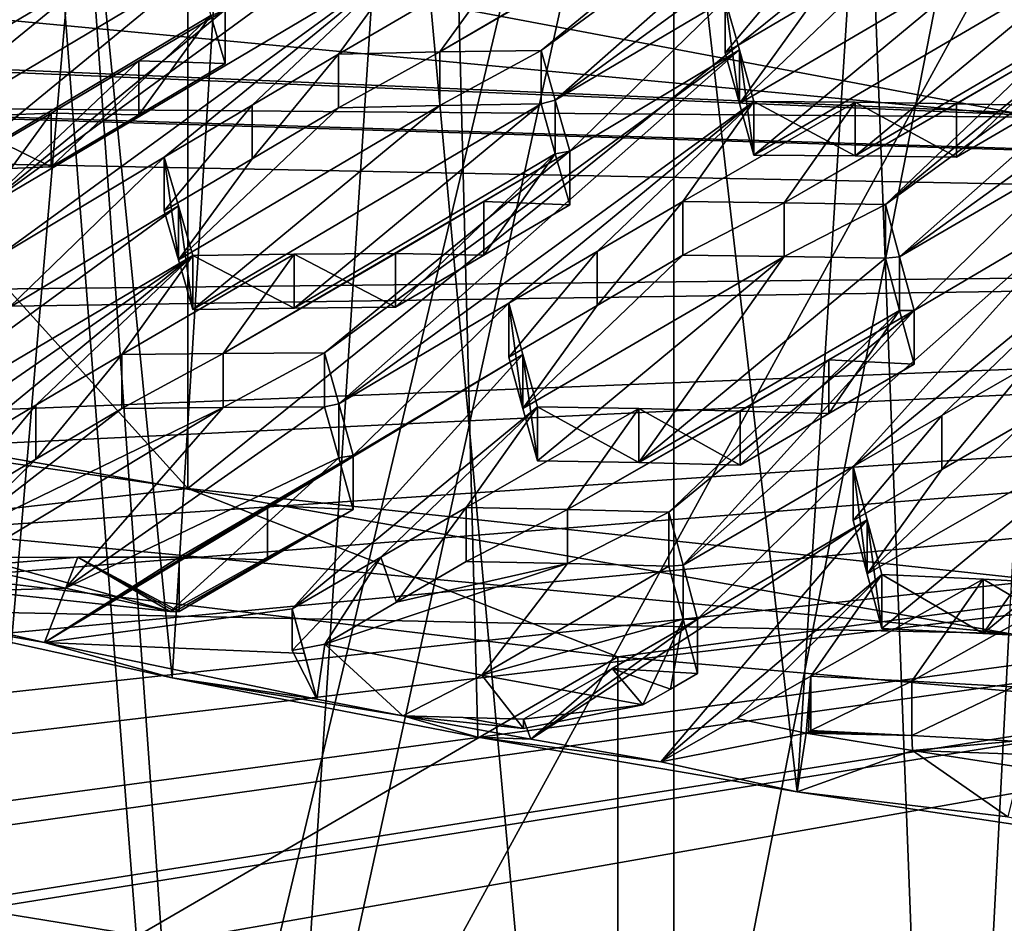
# Model space of a CAD drawing. Header units: metres. Extents: x -24 to 24, y -69 to 184.
# Tile 407 of 656: x -4.86 to -3.7, y 126.07 to 127.14. Entities that reach past the tile are written whole.
import ezdxf

# ---------------------------------------------------------------- set-up
doc = ezdxf.new("R2010")
doc.units = ezdxf.units.M
for name, color, linetype in [('1052', 7, 'CONTINUOUS'), ('1075', 7, 'CONTINUOUS'), ('1111', 7, 'CONTINUOUS'), ('1115', 7, 'CONTINUOUS'), ('1183', 7, 'CONTINUOUS'), ('1376', 7, 'CONTINUOUS'), ('1380', 7, 'CONTINUOUS'), ('1495', 7, 'CONTINUOUS'), ('1537', 7, 'CONTINUOUS'), ('1571', 7, 'CONTINUOUS'), ('1573', 7, 'CONTINUOUS'), ('1622', 7, 'CONTINUOUS'), ('1631', 7, 'CONTINUOUS'), ('1781', 7, 'CONTINUOUS'), ('1901', 7, 'CONTINUOUS'), ('2004', 7, 'CONTINUOUS'), ('2097', 7, 'CONTINUOUS'), ('2319', 7, 'CONTINUOUS'), ('2360', 7, 'CONTINUOUS'), ('2385', 7, 'CONTINUOUS'), ('2409', 7, 'CONTINUOUS'), ('2485', 7, 'CONTINUOUS'), ('2609', 7, 'CONTINUOUS'), ('2760', 7, 'CONTINUOUS'), ('2867', 7, 'CONTINUOUS'), ('2926', 7, 'CONTINUOUS'), ('2962', 7, 'CONTINUOUS'), ('3002', 7, 'CONTINUOUS'), ('3026', 7, 'CONTINUOUS'), ('3055', 7, 'CONTINUOUS'), ('3153', 7, 'CONTINUOUS'), ('3159', 7, 'CONTINUOUS'), ('3167', 7, 'CONTINUOUS'), ('3229', 7, 'CONTINUOUS'), ('3231', 7, 'CONTINUOUS'), ('3296', 7, 'CONTINUOUS'), ('3430', 7, 'CONTINUOUS'), ('3462', 7, 'CONTINUOUS'), ('3485', 7, 'CONTINUOUS'), ('3591', 7, 'CONTINUOUS'), ('3623', 7, 'CONTINUOUS'), ('367', 7, 'CONTINUOUS'), ('3675', 7, 'CONTINUOUS'), ('369', 7, 'CONTINUOUS'), ('373', 7, 'CONTINUOUS'), ('3797', 7, 'CONTINUOUS'), ('383', 7, 'CONTINUOUS'), ('3856', 7, 'CONTINUOUS'), ('3864', 7, 'CONTINUOUS'), ('3866', 7, 'CONTINUOUS'), ('3901', 7, 'CONTINUOUS'), ('3964', 2, 'CONTINUOUS'), ('417', 2, 'CONTINUOUS'), ('424', 3, 'CONTINUOUS'), ('434', 7, 'CONTINUOUS'), ('472', 7, 'CONTINUOUS'), ('475', 7, 'CONTINUOUS'), ('554', 2, 'CONTINUOUS'), ('563', 2, 'CONTINUOUS'), ('874', 7, 'CONTINUOUS'), ('979', 7, 'CONTINUOUS'), ('987', 7, 'CONTINUOUS')]:
    doc.layers.add(name, color=color, linetype=linetype)

msp = doc.modelspace()

# ---------------------------------------------------------------- linework, layer by layer
at = {"layer": '1052'}
for points in [[(-5.257817, 126.516728, 211.915774), (-4.154873, 126.384659, 211.422886), (-5.25783, 125.743989, 212.122836)], [(-5.25783, 125.743989, 212.122836), (-4.154873, 126.384659, 211.422886), (-4.154883, 125.611919, 211.629944)], [(-4.154873, 126.384659, 211.422886), (-3.003076, 126.284213, 211.048014), (-4.154883, 125.611919, 211.629944)], [(-4.154883, 125.611919, 211.629944), (-3.003076, 126.284213, 211.048014), (-3.00307, 125.511472, 211.255068)]]:
    msp.add_3dface(points, dxfattribs=at)
at = {"layer": '1075'}
for points in [[(-4.664205, 126.583963, 212.166698), (-5.257817, 126.516728, 211.915774), (-5.71624, 126.734849, 212.729813)], [(-4.154873, 126.384659, 211.422886), (-5.257817, 126.516728, 211.915774), (-4.664205, 126.583963, 212.166698)], [(-3.553437, 126.464507, 211.720882), (-4.154873, 126.384659, 211.422886), (-4.664205, 126.583963, 212.166698)], [(-3.003076, 126.284213, 211.048014), (-4.154873, 126.384659, 211.422886), (-3.553437, 126.464507, 211.720882)]]:
    msp.add_3dface(points, dxfattribs=at)
at = {"layer": '1111'}
for points in [[(-4.79435, 126.50286, 216.482756), (-4.914375, 126.502447, 216.534337), (-4.684882, 126.438402, 216.453085)], [(-4.679612, 126.43838, 216.450831), (-4.79435, 126.50286, 216.482756), (-4.684882, 126.438402, 216.453085)], [(-4.674344, 126.438357, 216.448578), (-4.79435, 126.50286, 216.482756), (-4.679612, 126.43838, 216.450831)], [(-4.674344, 126.502622, 216.431358), (-4.79435, 126.50286, 216.482756), (-4.674344, 126.438357, 216.448578)], [(-4.684882, 126.438402, 216.453085), (-4.914375, 126.502447, 216.534337), (-4.914375, 126.463005, 216.544905)]]:
    msp.add_3dface(points, dxfattribs=at)
at = {"layer": '1115'}
for points in [[(-4.468224, 126.623112, 216.562813), (-4.569709, 126.563806, 216.498086), (-4.468224, 126.559038, 216.579982)], [(-4.569709, 126.563806, 216.498086), (-4.674344, 126.502622, 216.431358), (-4.569697, 126.499645, 216.515287)], [(-4.468224, 126.559038, 216.579982), (-4.569709, 126.563806, 216.498086), (-4.569697, 126.499645, 216.515287)], [(-4.674344, 126.502622, 216.431358), (-4.674344, 126.438357, 216.448578), (-4.569697, 126.499645, 216.515287)]]:
    msp.add_3dface(points, dxfattribs=at)
at = {"layer": '1183'}
for points in [[(-3.926427, 126.361678, 215.901872), (-3.806456, 126.355705, 215.852026), (-3.926427, 126.297415, 215.919091)], [(-3.926427, 126.297415, 215.919091), (-3.806456, 126.355705, 215.852026), (-3.806456, 126.291459, 215.86924)], [(-3.806456, 126.355705, 215.852026), (-3.686396, 126.349015, 215.802334), (-3.806456, 126.291459, 215.86924)], [(-3.806456, 126.291459, 215.86924), (-3.686396, 126.349015, 215.802334), (-3.686396, 126.284784, 215.819544)]]:
    msp.add_3dface(points, dxfattribs=at)
at = {"layer": '1376'}
for points in [[(-3.926427, 126.361678, 215.901872), (-3.931667, 126.294418, 215.915731), (-4.013897, 126.311712, 215.845774)], [(-3.931667, 126.294418, 215.915731), (-3.926427, 126.361678, 215.901872), (-3.929046, 126.295917, 215.917412)], [(-3.926427, 126.361678, 215.901872), (-3.926427, 126.297415, 215.919091), (-3.929046, 126.295917, 215.917412)], [(-4.013897, 126.311712, 215.845774), (-3.931667, 126.294418, 215.915731), (-4.103969, 126.260199, 215.788024)]]:
    msp.add_3dface(points, dxfattribs=at)
at = {"layer": '1380'}
for points in [[(-5.716141, 127.749056, 212.457993), (-4.664205, 126.583963, 212.166698), (-5.71624, 126.734849, 212.729813)], [(-5.716141, 127.749056, 212.457993), (-4.664138, 127.598177, 211.894908), (-4.664205, 126.583963, 212.166698)], [(-4.664138, 127.598177, 211.894908), (-3.553501, 127.478735, 211.449145), (-4.664205, 126.583963, 212.166698)], [(-3.553501, 127.478735, 211.449145), (-3.553437, 126.464507, 211.720882), (-4.664205, 126.583963, 212.166698)]]:
    msp.add_3dface(points, dxfattribs=at)
at = {"layer": '1495'}
for points in [[(-4.843956, 126.682712, 216.835586), (-4.742167, 126.742678, 216.900379), (-4.843967, 126.618601, 216.852755)], [(-4.843967, 126.618601, 216.852755), (-4.742167, 126.742678, 216.900379), (-4.742167, 126.678669, 216.91753)], [(-4.948286, 126.557027, 216.786384), (-4.843956, 126.682712, 216.835586), (-4.843967, 126.618601, 216.852755)], [(-4.948286, 126.621229, 216.769181), (-4.843956, 126.682712, 216.835586), (-4.948286, 126.557027, 216.786384)]]:
    msp.add_3dface(points, dxfattribs=at)
at = {"layer": '1537'}
for points in [[(-4.313364, 126.923755, 217.04243), (-4.211827, 126.919754, 217.124164), (-4.211827, 126.983348, 217.107124)], [(-4.417946, 126.862346, 216.975806), (-4.313351, 126.860075, 217.059504), (-4.313364, 126.923755, 217.04243)], [(-4.313351, 126.860075, 217.059504), (-4.211827, 126.919754, 217.124164), (-4.313364, 126.923755, 217.04243)], [(-4.417946, 126.79856, 216.992897), (-4.313351, 126.860075, 217.059504), (-4.417946, 126.862346, 216.975806)]]:
    msp.add_3dface(points, dxfattribs=at)
at = {"layer": '1571'}
for points in [[(-4.02762, 127.099682, 217.372352), (-3.922914, 127.22451, 217.422084), (-3.92293, 127.161257, 217.439019)], [(-4.02762, 127.163022, 217.35538), (-3.922914, 127.22451, 217.422084), (-4.02762, 127.099682, 217.372352)]]:
    msp.add_3dface(points, dxfattribs=at)
at = {"layer": '1573'}
for points in [[(-4.657977, 126.859718, 217.079441), (-4.537921, 126.797562, 217.044613), (-4.537921, 126.861381, 217.027513)], [(-4.657977, 126.795864, 217.096551), (-4.537921, 126.797562, 217.044613), (-4.657977, 126.859718, 217.079441)], [(-4.417946, 126.79856, 216.992897), (-4.417946, 126.862346, 216.975806), (-4.537921, 126.861381, 217.027513)], [(-4.537921, 126.797562, 217.044613), (-4.417946, 126.79856, 216.992897), (-4.537921, 126.861381, 217.027513)]]:
    msp.add_3dface(points, dxfattribs=at)
at = {"layer": '1622'}
for points in [[(-4.334297, 126.561501, 216.398627), (-4.416946, 126.449248, 216.363049), (-4.435635, 126.502565, 216.333916)], [(-4.334297, 126.497388, 216.415806), (-4.416946, 126.449248, 216.363049), (-4.334297, 126.561501, 216.398627)], [(-4.540416, 126.392099, 216.280278), (-4.540416, 126.441581, 216.26702), (-4.435635, 126.502565, 216.333916)], [(-4.501869, 126.399754, 216.308849), (-4.540416, 126.392099, 216.280278), (-4.435635, 126.502565, 216.333916)], [(-4.416946, 126.449248, 216.363049), (-4.501869, 126.399754, 216.308849), (-4.435635, 126.502565, 216.333916)]]:
    msp.add_3dface(points, dxfattribs=at)
at = {"layer": '1631'}
msp.add_3dface([(-4.636724, 127.143949, 217.748287), (-4.619697, 127.150677, 217.612586), (-4.619697, 127.087154, 217.629607)], dxfattribs=at)
at = {"layer": '1781'}
for points in [[(-3.722268, 126.412354, 216.047271), (-3.842236, 126.482197, 216.080003), (-3.842236, 126.418097, 216.097178)], [(-3.722268, 126.476437, 216.0301), (-3.842236, 126.482197, 216.080003), (-3.722268, 126.412354, 216.047271)], [(-3.602206, 126.405871, 215.997523), (-3.602206, 126.469938, 215.980356), (-3.722268, 126.476437, 216.0301)], [(-3.602206, 126.405871, 215.997523), (-3.722268, 126.476437, 216.0301), (-3.722268, 126.412354, 216.047271)]]:
    msp.add_3dface(points, dxfattribs=at)
at = {"layer": '1901'}
for points in [[(-4.619697, 127.087154, 217.629607), (-4.619697, 127.150677, 217.612586), (-4.721878, 127.090119, 217.54764)], [(-4.721878, 127.090119, 217.54764), (-4.825816, 127.028513, 217.481579), (-4.721869, 127.026505, 217.564692)], [(-4.619697, 127.087154, 217.629607), (-4.721878, 127.090119, 217.54764), (-4.721869, 127.026505, 217.564692)], [(-4.721869, 127.026505, 217.564692), (-4.825816, 127.028513, 217.481579), (-4.825816, 126.964796, 217.498652)]]:
    msp.add_3dface(points, dxfattribs=at)
at = {"layer": '2004'}
for points in [[(-3.873712, 127.041286, 217.06987), (-3.993709, 127.042259, 217.121067), (-3.873712, 126.977845, 217.086869)], [(-3.873712, 126.977845, 217.086869), (-3.993709, 127.042259, 217.121067), (-3.993709, 126.978789, 217.138074)], [(-3.753678, 126.976109, 217.035861), (-3.873712, 127.041286, 217.06987), (-3.873712, 126.977845, 217.086869)], [(-3.753678, 127.039524, 217.018869), (-3.873712, 127.041286, 217.06987), (-3.753678, 126.976109, 217.035861)]]:
    msp.add_3dface(points, dxfattribs=at)
at = {"layer": '2097'}
for points in [[(-4.077899, 126.923708, 216.94241), (-3.957905, 126.922344, 216.891318), (-4.077899, 126.860079, 216.959459)], [(-4.077899, 126.860079, 216.959459), (-3.957905, 126.922344, 216.891318), (-3.957904, 126.858743, 216.90836)], [(-3.957905, 126.922344, 216.891318), (-3.837868, 126.920211, 216.840415), (-3.957904, 126.858743, 216.90836)], [(-3.957904, 126.858743, 216.90836), (-3.837868, 126.920211, 216.840415), (-3.837868, 126.856636, 216.85745)]]:
    msp.add_3dface(points, dxfattribs=at)
at = {"layer": '2319'}
for points in [[(-3.821501, 127.220883, 217.503617), (-3.701484, 127.220827, 217.452165), (-4.010793, 127.039937, 217.256037)], [(-3.821501, 127.220883, 217.503617), (-4.010793, 127.039937, 217.256037), (-3.92293, 127.161257, 217.439019)], [(-3.701484, 127.220827, 217.452165), (-3.993709, 126.978789, 217.138074), (-4.010793, 127.039937, 217.256037)], [(-3.701484, 127.220827, 217.452165), (-3.58147, 127.219931, 217.400941), (-3.993709, 126.978789, 217.138074)], [(-3.58147, 127.219931, 217.400941), (-3.873712, 126.977845, 217.086869), (-3.993709, 126.978789, 217.138074)], [(-3.873712, 126.977845, 217.086869), (-3.58147, 127.219931, 217.400941), (-3.564673, 127.158756, 217.285242)], [(-4.02762, 127.099682, 217.372352), (-3.92293, 127.161257, 217.439019), (-4.010793, 127.039937, 217.256037)], [(-3.753678, 126.976109, 217.035861), (-3.873712, 126.977845, 217.086869), (-3.564673, 127.158756, 217.285242)], [(-3.648585, 127.037246, 217.102965), (-3.753678, 126.976109, 217.035861), (-3.564673, 127.158756, 217.285242)]]:
    msp.add_3dface(points, dxfattribs=at)
at = {"layer": '2360'}
for points in [[(-3.803956, 126.794782, 216.607352), (-3.905029, 126.73642, 216.542698), (-3.803956, 126.731066, 216.624425)], [(-3.905029, 126.73642, 216.542698), (-4.010076, 126.675697, 216.475521), (-3.905017, 126.672619, 216.559803)], [(-3.803956, 126.731066, 216.624425), (-3.905029, 126.73642, 216.542698), (-3.905017, 126.672619, 216.559803)], [(-3.905017, 126.672619, 216.559803), (-4.010076, 126.675697, 216.475521), (-4.010076, 126.611794, 216.492644)]]:
    msp.add_3dface(points, dxfattribs=at)
at = {"layer": '2385'}
for points in [[(-4.825816, 126.964796, 217.498652), (-4.825816, 127.028513, 217.481579), (-4.945651, 127.023773, 217.534238)], [(-4.825816, 126.964796, 217.498652), (-4.945651, 127.023773, 217.534238), (-4.945651, 126.960013, 217.551322)]]:
    msp.add_3dface(points, dxfattribs=at)
at = {"layer": '2409'}
for points in [[(-4.228895, 127.043657, 217.225189), (-4.245738, 127.039213, 217.358826), (-4.245738, 127.10268, 217.34182)], [(-4.228896, 126.980128, 217.242212), (-4.245738, 127.039213, 217.358826), (-4.228895, 127.043657, 217.225189)], [(-4.211827, 126.983348, 217.107124), (-4.228896, 126.980128, 217.242212), (-4.228895, 127.043657, 217.225189)], [(-4.211827, 126.919754, 217.124164), (-4.228896, 126.980128, 217.242212), (-4.211827, 126.983348, 217.107124)]]:
    msp.add_3dface(points, dxfattribs=at)
at = {"layer": '2485'}
for points in [[(-4.077899, 126.923708, 216.94241), (-4.077899, 126.860079, 216.959459), (-4.179267, 126.800769, 216.894824)], [(-4.179252, 126.8645, 216.87776), (-4.077899, 126.923708, 216.94241), (-4.179267, 126.800769, 216.894824)], [(-4.284018, 126.73944, 216.828044), (-4.179252, 126.8645, 216.87776), (-4.179267, 126.800769, 216.894824)], [(-4.284018, 126.803259, 216.810943), (-4.179252, 126.8645, 216.87776), (-4.284018, 126.73944, 216.828044)]]:
    msp.add_3dface(points, dxfattribs=at)
at = {"layer": '2609'}
for points in [[(-5.027848, 126.435785, 216.443318), (-5.141359, 126.473004, 216.582221), (-4.833668, 126.401559, 216.315586)], [(-4.682702, 126.35985, 216.159925), (-5.027848, 126.435785, 216.443318), (-4.833668, 126.401559, 216.315586)], [(-4.511183, 126.334628, 216.065795), (-4.682702, 126.35985, 216.159925), (-4.833668, 126.401559, 216.315586)], [(-4.511183, 126.334628, 216.065795), (-4.540416, 126.392099, 216.280278), (-4.501869, 126.399754, 216.308849)], [(-4.409349, 126.315015, 215.992598), (-4.511183, 126.334628, 216.065795), (-4.501869, 126.399754, 216.308849)], [(-4.409349, 126.315015, 215.992598), (-4.501869, 126.399754, 216.308849), (-4.31573, 126.362978, 216.171597)], [(-4.266474, 126.299698, 215.935434), (-4.409349, 126.315015, 215.992598), (-4.31573, 126.362978, 216.171597)], [(-4.12511, 126.327772, 216.04021), (-4.266474, 126.299698, 215.935434), (-4.31573, 126.362978, 216.171597)], [(-4.409349, 126.315015, 215.992598), (-4.682702, 126.35985, 216.159925), (-4.511183, 126.334628, 216.065795)], [(-4.320467, 126.289447, 215.897177), (-4.682702, 126.35985, 216.159925), (-4.409349, 126.315015, 215.992598)], [(-4.320467, 126.289447, 215.897177), (-4.409349, 126.315015, 215.992598), (-4.257976, 126.287116, 215.888477)], [(-3.931667, 126.294418, 215.915731), (-3.942315, 126.224806, 215.655935), (-4.103969, 126.260199, 215.788024)], [(-3.942315, 126.224806, 215.655935), (-3.931667, 126.294418, 215.915731), (-3.80586, 126.273938, 215.839298)], [(-4.103969, 126.260199, 215.788024), (-4.320467, 126.289447, 215.897177), (-4.257976, 126.287116, 215.888477)], [(-3.942315, 126.224806, 215.655935), (-4.320467, 126.289447, 215.897177), (-4.103969, 126.260199, 215.788024)], [(-3.692759, 126.19506, 215.54492), (-3.942315, 126.224806, 215.655935), (-3.80586, 126.273938, 215.839298)], [(-3.678462, 126.254128, 215.765366), (-3.692759, 126.19506, 215.54492), (-3.80586, 126.273938, 215.839298)], [(-3.550036, 126.166232, 215.437335), (-3.942315, 126.224806, 215.655935), (-3.692759, 126.19506, 215.54492)]]:
    msp.add_3dface(points, dxfattribs=at)
at = {"layer": '2760'}
for points in [[(-5.065847, 126.954566, 217.604325), (-5.082859, 127.009987, 217.723251), (-4.773361, 127.193752, 217.919068)], [(-5.082859, 127.009987, 217.723251), (-4.893639, 127.187124, 217.972423), (-4.773361, 127.193752, 217.919068)], [(-4.653608, 127.199682, 217.866126), (-5.065847, 126.954566, 217.604325), (-4.773361, 127.193752, 217.919068)], [(-4.653608, 127.199682, 217.866126), (-4.945651, 126.960013, 217.551322), (-5.065847, 126.954566, 217.604325)], [(-4.653608, 127.199682, 217.866126), (-4.636724, 127.143949, 217.748287), (-4.945651, 126.960013, 217.551322)], [(-4.636724, 127.143949, 217.748287), (-4.825816, 126.964796, 217.498652), (-4.945651, 126.960013, 217.551322)], [(-4.636724, 127.143949, 217.748287), (-4.721869, 127.026505, 217.564692), (-4.825816, 126.964796, 217.498652)], [(-4.636724, 127.143949, 217.748287), (-4.619697, 127.087154, 217.629607), (-4.721869, 127.026505, 217.564692)]]:
    msp.add_3dface(points, dxfattribs=at)
at = {"layer": '2867'}
for points in [[(-3.837868, 126.856636, 216.85745), (-3.837868, 126.920211, 216.840415), (-3.821067, 126.858267, 216.724895)], [(-3.837868, 126.856636, 216.85745), (-3.821067, 126.858267, 216.724895), (-3.821067, 126.794623, 216.741949)], [(-3.821067, 126.858267, 216.724895), (-3.803956, 126.794782, 216.607352), (-3.821067, 126.794623, 216.741949)], [(-3.803956, 126.794782, 216.607352), (-3.803956, 126.731066, 216.624425), (-3.821067, 126.794623, 216.741949)]]:
    msp.add_3dface(points, dxfattribs=at)
at = {"layer": '2926'}
for points in [[(-4.02762, 127.163022, 217.35538), (-4.02762, 127.099682, 217.372352), (-4.010793, 127.039937, 217.256037)], [(-4.02762, 127.163022, 217.35538), (-4.010793, 127.039937, 217.256037), (-4.010793, 127.103341, 217.239048)], [(-4.010793, 127.039937, 217.256037), (-3.993709, 126.978789, 217.138074), (-4.010793, 127.103341, 217.239048)], [(-3.993709, 126.978789, 217.138074), (-3.993709, 127.042259, 217.121067), (-4.010793, 127.103341, 217.239048)]]:
    msp.add_3dface(points, dxfattribs=at)
at = {"layer": '2962'}
for points in [[(-3.806456, 126.291459, 215.86924), (-3.931667, 126.294418, 215.915731), (-3.929046, 126.295917, 215.917412)], [(-3.931667, 126.294418, 215.915731), (-3.806456, 126.291459, 215.86924), (-3.80586, 126.273938, 215.839298)], [(-3.926427, 126.297415, 215.919091), (-3.806456, 126.291459, 215.86924), (-3.929046, 126.295917, 215.917412)], [(-3.806456, 126.291459, 215.86924), (-3.686396, 126.284784, 215.819544), (-3.80586, 126.273938, 215.839298)], [(-3.80586, 126.273938, 215.839298), (-3.686396, 126.284784, 215.819544), (-3.682439, 126.269502, 215.79252)], [(-3.678462, 126.254128, 215.765366), (-3.80586, 126.273938, 215.839298), (-3.682439, 126.269502, 215.79252)]]:
    msp.add_3dface(points, dxfattribs=at)
at = {"layer": '3002'}
for points in [[(-4.060354, 126.429262, 216.064458), (-4.161598, 126.371054, 215.999627), (-4.060354, 126.365053, 216.081662)], [(-4.266474, 126.31069, 215.932489), (-4.12511, 126.327772, 216.04021), (-4.161598, 126.371054, 215.999627)], [(-4.060354, 126.365053, 216.081662), (-4.161598, 126.371054, 215.999627), (-4.092552, 126.34652, 216.061051)], [(-4.161598, 126.371054, 215.999627), (-4.12511, 126.327772, 216.04021), (-4.092552, 126.34652, 216.061051)], [(-4.266474, 126.31069, 215.932489), (-4.266474, 126.299698, 215.935434), (-4.12511, 126.327772, 216.04021)]]:
    msp.add_3dface(points, dxfattribs=at)
at = {"layer": '3026'}
for points in [[(-4.930389, 126.494489, 216.662404), (-4.939364, 126.525911, 216.724559), (-4.622119, 126.679933, 216.865712)], [(-4.939364, 126.525911, 216.724559), (-4.742167, 126.678669, 216.91753), (-4.622119, 126.679933, 216.865712)], [(-4.742167, 126.678669, 216.91753), (-4.939364, 126.525911, 216.724559), (-4.843967, 126.618601, 216.852755)], [(-4.808856, 126.466087, 216.556409), (-4.930389, 126.494489, 216.662404), (-4.622119, 126.679933, 216.865712)], [(-4.485296, 126.620401, 216.697786), (-4.808856, 126.466087, 216.556409), (-4.502136, 126.680512, 216.814105)], [(-4.502136, 126.680512, 216.814105), (-4.808856, 126.466087, 216.556409), (-4.622119, 126.679933, 216.865712)], [(-4.684882, 126.438402, 216.453085), (-4.808856, 126.466087, 216.556409), (-4.485296, 126.620401, 216.697786)], [(-4.468224, 126.559038, 216.579982), (-4.684882, 126.438402, 216.453085), (-4.485296, 126.620401, 216.697786)], [(-4.948286, 126.557027, 216.786384), (-4.843967, 126.618601, 216.852755), (-4.939364, 126.525911, 216.724559)], [(-4.679612, 126.43838, 216.450831), (-4.684882, 126.438402, 216.453085), (-4.468224, 126.559038, 216.579982)], [(-4.679612, 126.43838, 216.450831), (-4.468224, 126.559038, 216.579982), (-4.569697, 126.499645, 216.515287)], [(-4.674344, 126.438357, 216.448578), (-4.679612, 126.43838, 216.450831), (-4.569697, 126.499645, 216.515287)]]:
    msp.add_3dface(points, dxfattribs=at)
at = {"layer": '3055'}
for points in [[(-4.130122, 126.614589, 216.543373), (-4.250107, 126.68061, 216.577136), (-4.250107, 126.616656, 216.594272)], [(-4.130123, 126.678517, 216.526244), (-4.250107, 126.68061, 216.577136), (-4.130122, 126.614589, 216.543373)], [(-4.010076, 126.611794, 216.492644), (-4.130123, 126.678517, 216.526244), (-4.130122, 126.614589, 216.543373)], [(-4.010076, 126.611794, 216.492644), (-4.010076, 126.675697, 216.475521), (-4.130123, 126.678517, 216.526244)]]:
    msp.add_3dface(points, dxfattribs=at)
at = {"layer": '3153'}
for points in [[(-4.094266, 126.555958, 216.297181), (-4.07746, 126.493341, 216.181803), (-4.094266, 126.491893, 216.314347)], [(-4.094266, 126.491893, 216.314347), (-4.07746, 126.493341, 216.181803), (-4.07746, 126.429206, 216.198988)], [(-4.07746, 126.493341, 216.181803), (-4.060354, 126.429262, 216.064458), (-4.07746, 126.429206, 216.198988)], [(-4.060354, 126.429262, 216.064458), (-4.060354, 126.365053, 216.081662), (-4.07746, 126.429206, 216.198988)]]:
    msp.add_3dface(points, dxfattribs=at)
at = {"layer": '3159'}
for points in [[(-3.754391, 127.461733, 217.78382), (-4.228895, 127.043657, 217.225189), (-4.245738, 127.10268, 217.34182)], [(-3.955429, 127.341249, 217.65206), (-3.754391, 127.461733, 217.78382), (-4.245738, 127.10268, 217.34182)], [(-3.754391, 127.461733, 217.78382), (-3.737311, 127.401827, 217.665557), (-4.228895, 127.043657, 217.225189)], [(-3.737311, 127.401827, 217.665557), (-4.02762, 127.163022, 217.35538), (-4.228895, 127.043657, 217.225189)], [(-4.893639, 127.250628, 217.955407), (-5.317876, 127.061228, 217.812687), (-4.689135, 127.370538, 218.082107)], [(-5.317876, 127.061228, 217.812687), (-4.809449, 127.363334, 218.135631), (-4.689135, 127.370538, 218.082107)], [(-5.317876, 127.061228, 217.812687), (-5.437545, 127.05344, 217.866091), (-4.809449, 127.363334, 218.135631)], [(-5.437545, 127.05344, 217.866091), (-5.233686, 127.173339, 217.993071), (-4.809449, 127.363334, 218.135631)], [(-3.955429, 127.341249, 217.65206), (-4.245738, 127.10268, 217.34182), (-4.365675, 127.100781, 217.393761)], [(-4.057081, 127.281328, 217.587363), (-3.955429, 127.341249, 217.65206), (-4.365675, 127.100781, 217.393761)], [(-4.161548, 127.219727, 217.520881), (-4.057081, 127.281328, 217.587363), (-4.365675, 127.100781, 217.393761)], [(-3.837868, 126.920211, 216.840415), (-3.346576, 127.277996, 217.283185), (-3.821067, 126.858267, 216.724895)], [(-3.346576, 127.277996, 217.283185), (-3.837868, 126.920211, 216.840415), (-3.547559, 127.159184, 217.150546)], [(-3.346576, 127.277996, 217.283185), (-3.329441, 127.214405, 217.165478), (-3.821067, 126.858267, 216.724895)], [(-4.910006, 126.913171, 217.302062), (-4.418618, 127.271644, 217.743895), (-4.401579, 127.214175, 217.6253)], [(-4.910006, 126.913171, 217.302062), (-4.619697, 127.150677, 217.612586), (-4.418618, 127.271644, 217.743895)], [(-4.893131, 126.856058, 217.184661), (-4.910006, 126.913171, 217.302062), (-4.401579, 127.214175, 217.6253)], [(-4.893131, 126.856058, 217.184661), (-4.401579, 127.214175, 217.6253), (-4.691888, 126.976275, 217.314882)], [(-4.691888, 126.976275, 217.314882), (-4.401579, 127.214175, 217.6253), (-4.587704, 127.037882, 217.381138)], [(-4.587704, 127.037882, 217.381138), (-4.401579, 127.214175, 217.6253), (-4.485769, 127.098147, 217.445966)], [(-4.401579, 127.214175, 217.6253), (-4.28147, 127.217326, 217.57295), (-4.485769, 127.098147, 217.445966)], [(-4.485769, 127.098147, 217.445966), (-4.28147, 127.217326, 217.57295), (-4.365675, 127.100781, 217.393761)], [(-4.28147, 127.217326, 217.57295), (-4.161548, 127.219727, 217.520881), (-4.365675, 127.100781, 217.393761)], [(-3.329441, 127.214405, 217.165478), (-3.61975, 126.975591, 216.855305), (-3.821067, 126.858267, 216.724895)], [(-4.02762, 127.163022, 217.35538), (-4.211827, 126.983348, 217.107124), (-4.228895, 127.043657, 217.225189)], [(-4.211827, 126.983348, 217.107124), (-4.02762, 127.163022, 217.35538), (-4.010793, 127.103341, 217.239048)], [(-3.547559, 127.159184, 217.150546), (-3.837868, 126.920211, 216.840415), (-3.648603, 127.100554, 217.085987)], [(-4.619697, 127.150677, 217.612586), (-4.910006, 126.913171, 217.302062), (-4.721878, 127.090119, 217.54764)], [(-4.502136, 126.744455, 216.796971), (-4.010793, 127.103341, 217.239048), (-4.485296, 126.684408, 216.680635)], [(-4.211827, 126.983348, 217.107124), (-4.010793, 127.103341, 217.239048), (-4.502136, 126.744455, 216.796971)], [(-4.010793, 127.103341, 217.239048), (-3.993709, 127.042259, 217.121067), (-4.485296, 126.684408, 216.680635)], [(-3.837868, 126.920211, 216.840415), (-3.957905, 126.922344, 216.891318), (-3.648603, 127.100554, 217.085987)], [(-3.957905, 126.922344, 216.891318), (-3.753678, 127.039524, 217.018869), (-3.648603, 127.100554, 217.085987)], [(-4.825816, 127.028513, 217.481579), (-4.721878, 127.090119, 217.54764), (-4.910006, 126.913171, 217.302062)], [(-3.993709, 127.042259, 217.121067), (-4.284018, 126.803259, 216.810943), (-4.485296, 126.684408, 216.680635)], [(-3.993709, 127.042259, 217.121067), (-4.179252, 126.8645, 216.87776), (-4.284018, 126.803259, 216.810943)], [(-3.993709, 127.042259, 217.121067), (-4.077899, 126.923708, 216.94241), (-4.179252, 126.8645, 216.87776)], [(-3.993709, 127.042259, 217.121067), (-3.873712, 127.041286, 217.06987), (-4.077899, 126.923708, 216.94241)], [(-3.873712, 127.041286, 217.06987), (-3.957905, 126.922344, 216.891318), (-4.077899, 126.923708, 216.94241)], [(-3.873712, 127.041286, 217.06987), (-3.753678, 127.039524, 217.018869), (-3.957905, 126.922344, 216.891318)], [(-4.825816, 127.028513, 217.481579), (-5.029863, 126.908947, 217.354591), (-4.945651, 127.023773, 217.534238)], [(-4.910006, 126.913171, 217.302062), (-5.029863, 126.908947, 217.354591), (-4.825816, 127.028513, 217.481579)], [(-4.62212, 126.743908, 216.84857), (-4.211827, 126.983348, 217.107124), (-4.502136, 126.744455, 216.796971)], [(-4.313364, 126.923755, 217.04243), (-4.211827, 126.983348, 217.107124), (-4.62212, 126.743908, 216.84857)], [(-4.876095, 126.797898, 217.066277), (-4.893131, 126.856058, 217.184661), (-4.691888, 126.976275, 217.314882)], [(-4.675024, 126.918561, 217.197731), (-4.876095, 126.797898, 217.066277), (-4.691888, 126.976275, 217.314882)], [(-3.61975, 126.975591, 216.855305), (-3.803956, 126.794782, 216.607352), (-3.821067, 126.858267, 216.724895)], [(-3.803956, 126.794782, 216.607352), (-3.61975, 126.975591, 216.855305), (-3.602967, 126.91301, 216.740093)], [(-4.417946, 126.862346, 216.975806), (-4.313364, 126.923755, 217.04243), (-4.62212, 126.743908, 216.84857)], [(-5.166404, 126.55968, 216.755944), (-4.876095, 126.797898, 217.066277), (-4.675024, 126.918561, 217.197731)], [(-4.657977, 126.859718, 217.079441), (-5.166404, 126.55968, 216.755944), (-4.675024, 126.918561, 217.197731)], [(-3.803956, 126.794782, 216.607352), (-3.602967, 126.91301, 216.740093), (-4.07746, 126.493341, 216.181803)], [(-4.07746, 126.493341, 216.181803), (-3.602967, 126.91301, 216.740093), (-3.876148, 126.610164, 216.312386)], [(-3.602967, 126.91301, 216.740093), (-3.585839, 126.848756, 216.622619), (-3.876148, 126.610164, 216.312386)], [(-5.166404, 126.55968, 216.755944), (-4.657977, 126.859718, 217.079441), (-5.153928, 126.516622, 216.669372)], [(-4.657977, 126.859718, 217.079441), (-4.948286, 126.621229, 216.769181), (-5.153928, 126.516622, 216.669372)], [(-4.843956, 126.682712, 216.835586), (-4.948286, 126.621229, 216.769181), (-4.657977, 126.859718, 217.079441)], [(-4.742167, 126.742678, 216.900379), (-4.843956, 126.682712, 216.835586), (-4.657977, 126.859718, 217.079441)], [(-4.742167, 126.742678, 216.900379), (-4.537921, 126.861381, 217.027513), (-4.62212, 126.743908, 216.84857)], [(-4.742167, 126.742678, 216.900379), (-4.657977, 126.859718, 217.079441), (-4.537921, 126.861381, 217.027513)], [(-4.537921, 126.861381, 217.027513), (-4.417946, 126.862346, 216.975806), (-4.62212, 126.743908, 216.84857)], [(-3.876148, 126.610164, 216.312386), (-3.585839, 126.848756, 216.622619), (-3.771136, 126.670482, 216.379644)], [(-3.771136, 126.670482, 216.379644), (-3.585839, 126.848756, 216.622619), (-3.670029, 126.72848, 216.444423)], [(-4.284018, 126.803259, 216.810943), (-4.468224, 126.623112, 216.562813), (-4.485296, 126.684408, 216.680635)], [(-4.468224, 126.623112, 216.562813), (-4.284018, 126.803259, 216.810943), (-4.267192, 126.742609, 216.694876)], [(-3.803956, 126.794782, 216.607352), (-4.07746, 126.493341, 216.181803), (-4.094266, 126.555958, 216.297181)], [(-3.905029, 126.73642, 216.542698), (-3.803956, 126.794782, 216.607352), (-4.094266, 126.555958, 216.297181)], [(-4.833668, 126.401559, 216.315586), (-4.468224, 126.623112, 216.562813), (-4.267192, 126.742609, 216.694876)], [(-4.540416, 126.441581, 216.26702), (-4.833668, 126.401559, 216.315586), (-4.267192, 126.742609, 216.694876)], [(-4.250107, 126.68061, 216.577136), (-4.540416, 126.441581, 216.26702), (-4.267192, 126.742609, 216.694876)], [(-3.905029, 126.73642, 216.542698), (-4.094266, 126.555958, 216.297181), (-4.214313, 126.559084, 216.347823)], [(-4.010076, 126.675697, 216.475521), (-3.905029, 126.73642, 216.542698), (-4.214313, 126.559084, 216.347823)], [(-4.435635, 126.502565, 216.333916), (-4.540416, 126.441581, 216.26702), (-4.250107, 126.68061, 216.577136)], [(-4.334297, 126.561501, 216.398627), (-4.435635, 126.502565, 216.333916), (-4.250107, 126.68061, 216.577136)], [(-4.334297, 126.561501, 216.398627), (-4.250107, 126.68061, 216.577136), (-4.130123, 126.678517, 216.526244)], [(-4.334297, 126.561501, 216.398627), (-4.130123, 126.678517, 216.526244), (-4.214313, 126.559084, 216.347823)], [(-4.130123, 126.678517, 216.526244), (-4.010076, 126.675697, 216.475521), (-4.214313, 126.559084, 216.347823)], [(-4.569709, 126.563806, 216.498086), (-4.468224, 126.623112, 216.562813), (-4.833668, 126.401559, 216.315586)], [(-4.060354, 126.429262, 216.064458), (-4.07746, 126.493341, 216.181803), (-3.876148, 126.610164, 216.312386)], [(-3.859357, 126.546968, 216.197278), (-4.060354, 126.429262, 216.064458), (-3.876148, 126.610164, 216.312386)], [(-4.674344, 126.502622, 216.431358), (-4.569709, 126.563806, 216.498086), (-4.833668, 126.401559, 216.315586)], [(-4.257976, 126.287116, 215.888477), (-4.060354, 126.429262, 216.064458), (-3.859357, 126.546968, 216.197278)], [(-4.103969, 126.260199, 215.788024), (-4.257976, 126.287116, 215.888477), (-3.859357, 126.546968, 216.197278)], [(-3.842236, 126.482197, 216.080003), (-4.103969, 126.260199, 215.788024), (-3.859357, 126.546968, 216.197278)], [(-5.141359, 126.473004, 216.582221), (-4.79435, 126.50286, 216.482756), (-4.833668, 126.401559, 216.315586)], [(-4.914375, 126.502447, 216.534337), (-4.79435, 126.50286, 216.482756), (-5.141359, 126.473004, 216.582221)], [(-4.79435, 126.50286, 216.482756), (-4.674344, 126.502622, 216.431358), (-4.833668, 126.401559, 216.315586)], [(-4.013897, 126.311712, 215.845774), (-4.103969, 126.260199, 215.788024), (-3.842236, 126.482197, 216.080003)], [(-3.926427, 126.361678, 215.901872), (-4.013897, 126.311712, 215.845774), (-3.842236, 126.482197, 216.080003)], [(-3.926427, 126.361678, 215.901872), (-3.842236, 126.482197, 216.080003), (-3.722268, 126.476437, 216.0301)], [(-3.806456, 126.355705, 215.852026), (-3.926427, 126.361678, 215.901872), (-3.722268, 126.476437, 216.0301)], [(-3.602206, 126.469938, 215.980356), (-3.806456, 126.355705, 215.852026), (-3.722268, 126.476437, 216.0301)], [(-3.686396, 126.349015, 215.802334), (-3.806456, 126.355705, 215.852026), (-3.602206, 126.469938, 215.980356)], [(-4.540416, 126.441581, 216.26702), (-4.525894, 126.388585, 216.167023), (-4.833668, 126.401559, 216.315586)], [(-4.257976, 126.287116, 215.888477), (-4.161598, 126.371054, 215.999627), (-4.060354, 126.429262, 216.064458)], [(-4.525894, 126.388585, 216.167023), (-4.511183, 126.334628, 216.065795), (-4.833668, 126.401559, 216.315586)], [(-4.257976, 126.287116, 215.888477), (-4.266474, 126.31069, 215.932489), (-4.161598, 126.371054, 215.999627)], [(-4.409349, 126.315015, 215.992598), (-4.266474, 126.31069, 215.932489), (-4.257976, 126.287116, 215.888477)], [(-4.266474, 126.31069, 215.932489), (-4.409349, 126.315015, 215.992598), (-4.337925, 126.312972, 215.962517)]]:
    msp.add_3dface(points, dxfattribs=at)
at = {"layer": '3167'}
for points in [[(-4.334297, 126.497388, 216.415806), (-4.334297, 126.561501, 216.398627), (-4.214313, 126.559084, 216.347823)], [(-4.334297, 126.497388, 216.415806), (-4.214313, 126.559084, 216.347823), (-4.214313, 126.494996, 216.364995)], [(-4.214313, 126.559084, 216.347823), (-4.094266, 126.555958, 216.297181), (-4.214313, 126.494996, 216.364995)], [(-4.094266, 126.555958, 216.297181), (-4.094266, 126.491893, 216.314347), (-4.214313, 126.494996, 216.364995)]]:
    msp.add_3dface(points, dxfattribs=at)
at = {"layer": '3229'}
for points in [[(-4.31573, 126.362978, 216.171597), (-4.501869, 126.399754, 216.308849), (-4.214313, 126.494996, 216.364995)], [(-4.501869, 126.399754, 216.308849), (-4.416946, 126.449248, 216.363049), (-4.214313, 126.494996, 216.364995)], [(-4.334297, 126.497388, 216.415806), (-4.214313, 126.494996, 216.364995), (-4.416946, 126.449248, 216.363049)], [(-4.094266, 126.491893, 216.314347), (-4.31573, 126.362978, 216.171597), (-4.214313, 126.494996, 216.364995)], [(-4.31573, 126.362978, 216.171597), (-4.094266, 126.491893, 216.314347), (-4.07746, 126.429206, 216.198988)], [(-4.12511, 126.327772, 216.04021), (-4.31573, 126.362978, 216.171597), (-4.07746, 126.429206, 216.198988)], [(-4.092552, 126.34652, 216.061051), (-4.12511, 126.327772, 216.04021), (-4.07746, 126.429206, 216.198988)], [(-4.060354, 126.365053, 216.081662), (-4.092552, 126.34652, 216.061051), (-4.07746, 126.429206, 216.198988)]]:
    msp.add_3dface(points, dxfattribs=at)
at = {"layer": '3231'}
for points in [[(-4.267192, 126.742609, 216.694876), (-4.284018, 126.803259, 216.810943), (-4.267192, 126.678724, 216.711994)], [(-4.284018, 126.803259, 216.810943), (-4.284018, 126.73944, 216.828044), (-4.267192, 126.678724, 216.711994)], [(-4.250107, 126.616656, 216.594272), (-4.267192, 126.742609, 216.694876), (-4.267192, 126.678724, 216.711994)], [(-4.250107, 126.616656, 216.594272), (-4.250107, 126.68061, 216.577136), (-4.267192, 126.742609, 216.694876)]]:
    msp.add_3dface(points, dxfattribs=at)
at = {"layer": '3296'}
for points in [[(-4.691888, 126.91254, 217.331959), (-4.675024, 126.854768, 217.214825), (-4.691888, 126.976275, 217.314882)], [(-4.675024, 126.854768, 217.214825), (-4.675024, 126.918561, 217.197731), (-4.691888, 126.976275, 217.314882)], [(-4.657977, 126.795864, 217.096551), (-4.657977, 126.859718, 217.079441), (-4.675024, 126.918561, 217.197731)], [(-4.675024, 126.854768, 217.214825), (-4.657977, 126.795864, 217.096551), (-4.675024, 126.918561, 217.197731)]]:
    msp.add_3dface(points, dxfattribs=at)
at = {"layer": '3430'}
for points in [[(-4.742167, 126.678669, 216.91753), (-4.742167, 126.742678, 216.900379), (-4.62212, 126.743908, 216.84857)], [(-4.622119, 126.679933, 216.865712), (-4.742167, 126.678669, 216.91753), (-4.62212, 126.743908, 216.84857)], [(-4.622119, 126.679933, 216.865712), (-4.62212, 126.743908, 216.84857), (-4.502136, 126.744455, 216.796971)], [(-4.502136, 126.680512, 216.814105), (-4.622119, 126.679933, 216.865712), (-4.502136, 126.744455, 216.796971)]]:
    msp.add_3dface(points, dxfattribs=at)
at = {"layer": '3462'}
for points in [[(-4.485769, 127.034607, 217.462992), (-4.587715, 126.97424, 217.398182), (-4.485769, 127.098147, 217.445966)], [(-4.587715, 126.97424, 217.398182), (-4.587704, 127.037882, 217.381138), (-4.485769, 127.098147, 217.445966)], [(-4.691888, 126.91254, 217.331959), (-4.691888, 126.976275, 217.314882), (-4.587704, 127.037882, 217.381138)], [(-4.587715, 126.97424, 217.398182), (-4.691888, 126.91254, 217.331959), (-4.587704, 127.037882, 217.381138)]]:
    msp.add_3dface(points, dxfattribs=at)
at = {"layer": '3485'}
for points in [[(-3.192928, 127.713301, 233.76811), (-4.417493, 127.606514, 233.369574), (-3.734775, 120.121235, 235.632219)], [(-3.192928, 127.713301, 233.76811), (-3.734775, 120.121235, 235.632219), (-2.513306, 120.207105, 235.952691)], [(-4.417493, 127.606514, 233.369574), (-5.59041, 127.466069, 232.845426), (-4.914055, 120.002389, 235.188682)], [(-4.417493, 127.606514, 233.369574), (-4.914055, 120.002389, 235.188682), (-3.734775, 120.121235, 235.632219)]]:
    msp.add_3dface(points, dxfattribs=at)
at = {"layer": '3591'}
for points in [[(-4.502136, 126.680512, 216.814105), (-4.502136, 126.744455, 216.796971), (-4.485296, 126.684408, 216.680635)], [(-4.485296, 126.620401, 216.697786), (-4.502136, 126.680512, 216.814105), (-4.485296, 126.684408, 216.680635)], [(-4.468224, 126.623112, 216.562813), (-4.485296, 126.620401, 216.697786), (-4.485296, 126.684408, 216.680635)], [(-4.468224, 126.623112, 216.562813), (-4.468224, 126.559038, 216.579982), (-4.485296, 126.620401, 216.697786)]]:
    msp.add_3dface(points, dxfattribs=at)
at = {"layer": '3623'}
for points in [[(-3.753678, 127.039524, 217.018869), (-3.648585, 127.037246, 217.102965), (-3.648603, 127.100554, 217.085987)], [(-3.753678, 127.039524, 217.018869), (-3.753678, 126.976109, 217.035861), (-3.648585, 127.037246, 217.102965)]]:
    msp.add_3dface(points, dxfattribs=at)
at = {"layer": '367'}
for points in [[(-5.396133, -68.3, -23.642002), (-3.255157, 145.2, -24.030532), (-3.445987, 52.476436, -24.00391)], [(-3.255157, 145.2, -24.030532), (-5.396133, -68.3, -23.642002), (-5.396133, 145.2, -23.642002)]]:
    msp.add_3dface(points, dxfattribs=at)
at = {"layer": '3675'}
for points in [[(-3.859357, 126.482943, 216.214434), (-3.876148, 126.610164, 216.312386), (-3.876148, 126.546211, 216.329522)], [(-3.859357, 126.546968, 216.197278), (-3.876148, 126.610164, 216.312386), (-3.859357, 126.482943, 216.214434)], [(-3.842236, 126.418097, 216.097178), (-3.859357, 126.546968, 216.197278), (-3.859357, 126.482943, 216.214434)], [(-3.842236, 126.418097, 216.097178), (-3.842236, 126.482197, 216.080003), (-3.859357, 126.546968, 216.197278)]]:
    msp.add_3dface(points, dxfattribs=at)
at = {"layer": '369'}
for points in [[(-3.255157, 145.2, 24.030532), (-5.396133, 145.2, 23.642002), (-4.96888, 125.287837, 23.735474)], [(-2.998952, 125.286926, 24.063848), (-3.255157, 145.2, 24.030532), (-4.96888, 125.287837, 23.735474)]]:
    msp.add_3dface(points, dxfattribs=at)
at = {"layer": '373'}
for points in [[(0, 146.423799, 240.142002), (-6.403596, 117.199254, 32.493216), (-6.468189, 146.382367, 240.147825)], [(-5.725305, 117.232454, 32.670329), (-6.403596, 117.199254, 32.493216), (0, 146.423799, 240.142002)], [(-5.042963, 117.261956, 32.827448), (-5.725305, 117.232454, 32.670329), (0, 146.423799, 240.142002)], [(-4.357656, 117.287707, 32.964383), (-5.042963, 117.261956, 32.827448), (0, 146.423799, 240.142002)], [(-3.670487, 117.309667, 33.080997), (-4.357656, 117.287707, 32.964383), (0, 146.423799, 240.142002)]]:
    msp.add_3dface(points, dxfattribs=at)
at = {"layer": '3797'}
for points in [[(-3.670029, 126.664713, 216.461509), (-3.859357, 126.482943, 216.214434), (-3.771131, 126.606627, 216.396758)], [(-3.859357, 126.482943, 216.214434), (-3.670029, 126.664713, 216.461509), (-3.550062, 126.659449, 216.411475)], [(-3.842236, 126.418097, 216.097178), (-3.859357, 126.482943, 216.214434), (-3.550062, 126.659449, 216.411475)], [(-3.722268, 126.412354, 216.047271), (-3.842236, 126.418097, 216.097178), (-3.550062, 126.659449, 216.411475)], [(-3.429998, 126.653397, 216.36161), (-3.722268, 126.412354, 216.047271), (-3.550062, 126.659449, 216.411475)], [(-3.429998, 126.653397, 216.36161), (-3.602206, 126.405871, 215.997523), (-3.722268, 126.412354, 216.047271)], [(-3.876148, 126.546211, 216.329522), (-3.771131, 126.606627, 216.396758), (-3.859357, 126.482943, 216.214434)]]:
    msp.add_3dface(points, dxfattribs=at)
at = {"layer": '383'}
for points in [[(-3.619219, 127.716433, 241.135826), (-7.265873, 127.702389, 240.75718), (-3.658542, 127.023411, 240.484935)], [(-7.265873, 127.702389, 240.75718), (-7.303696, 127.367279, 240.419319), (-3.658542, 127.023411, 240.484935)], [(-7.303696, 127.367279, 240.419319), (-7.338459, 127.052701, 240.061953), (-3.658542, 127.023411, 240.484935)], [(-7.338459, 127.052701, 240.061953), (-7.370038, 126.759774, 239.686352), (-3.69179, 126.412365, 239.756236)], [(-3.658542, 127.023411, 240.484935), (-7.338459, 127.052701, 240.061953), (-3.69179, 126.412365, 239.756236)], [(-7.370038, 126.759774, 239.686352), (-7.39832, 126.489541, 239.293856), (-3.69179, 126.412365, 239.756236)], [(-7.39832, 126.489541, 239.293856), (-7.423205, 126.242965, 238.885861), (-3.718495, 125.89194, 238.960039)], [(-3.69179, 126.412365, 239.756236), (-7.39832, 126.489541, 239.293856), (-3.718495, 125.89194, 238.960039)], [(-3.69179, 126.412365, 239.756236), (-3.718495, 125.89194, 238.960039), (0.003943, 125.773576, 238.98235)], [(-7.423205, 126.242965, 238.885861), (-7.462119, 125.827887, 238.038033), (-3.738278, 125.469499, 238.107609)], [(-3.718495, 125.89194, 238.960039), (-7.423205, 126.242965, 238.885861), (-3.738278, 125.469499, 238.107609)]]:
    msp.add_3dface(points, dxfattribs=at)
at = {"layer": '3856'}
for points in [[(-4.077899, 126.860079, 216.959459), (-3.957904, 126.858743, 216.90836), (-4.267192, 126.678724, 216.711994)], [(-4.077899, 126.860079, 216.959459), (-4.267192, 126.678724, 216.711994), (-4.179267, 126.800769, 216.894824)], [(-3.957904, 126.858743, 216.90836), (-4.250107, 126.616656, 216.594272), (-4.267192, 126.678724, 216.711994)], [(-3.957904, 126.858743, 216.90836), (-4.130122, 126.614589, 216.543373), (-4.250107, 126.616656, 216.594272)], [(-3.957904, 126.858743, 216.90836), (-3.837868, 126.856636, 216.85745), (-4.130122, 126.614589, 216.543373)], [(-3.837868, 126.856636, 216.85745), (-3.821067, 126.794623, 216.741949), (-4.130122, 126.614589, 216.543373)], [(-4.284018, 126.73944, 216.828044), (-4.179267, 126.800769, 216.894824), (-4.267192, 126.678724, 216.711994)], [(-3.821067, 126.794623, 216.741949), (-4.010076, 126.611794, 216.492644), (-4.130122, 126.614589, 216.543373)], [(-3.905017, 126.672619, 216.559803), (-4.010076, 126.611794, 216.492644), (-3.821067, 126.794623, 216.741949)], [(-3.803956, 126.731066, 216.624425), (-3.905017, 126.672619, 216.559803), (-3.821067, 126.794623, 216.741949)]]:
    msp.add_3dface(points, dxfattribs=at)
at = {"layer": '3864'}
for points in [[(-4.365674, 127.037278, 217.410776), (-4.485769, 127.034607, 217.462992), (-4.365675, 127.100781, 217.393761)], [(-4.485769, 127.034607, 217.462992), (-4.485769, 127.098147, 217.445966), (-4.365675, 127.100781, 217.393761)], [(-4.245738, 127.10268, 217.34182), (-4.365674, 127.037278, 217.410776), (-4.365675, 127.100781, 217.393761)], [(-4.245738, 127.039213, 217.358826), (-4.365674, 127.037278, 217.410776), (-4.245738, 127.10268, 217.34182)]]:
    msp.add_3dface(points, dxfattribs=at)
at = {"layer": '3866'}
for points in [[(-4.914375, 126.463005, 216.544905), (-4.930389, 126.494489, 216.662404), (-4.808856, 126.466087, 216.556409)], [(-4.684882, 126.438402, 216.453085), (-4.914375, 126.463005, 216.544905), (-4.808856, 126.466087, 216.556409)]]:
    msp.add_3dface(points, dxfattribs=at)
at = {"layer": '3901'}
for points in [[(-3.771136, 126.670482, 216.379644), (-3.670029, 126.72848, 216.444423), (-3.771131, 126.606627, 216.396758)], [(-3.670029, 126.72848, 216.444423), (-3.670029, 126.664713, 216.461509), (-3.771131, 126.606627, 216.396758)], [(-3.876148, 126.610164, 216.312386), (-3.771136, 126.670482, 216.379644), (-3.876148, 126.546211, 216.329522)], [(-3.876148, 126.546211, 216.329522), (-3.771136, 126.670482, 216.379644), (-3.771131, 126.606627, 216.396758)]]:
    msp.add_3dface(points, dxfattribs=at)
at = {"layer": '3964'}
for points in [[(-4.828665, 127.396446, 211.142036), (-5.928802, 127.547401, 211.705409), (-5.75, 125.579799, 212.123514)], [(-4.828665, 127.396446, 211.142036), (-5.75, 125.579799, 212.123514), (-4.677471, 125.438359, 211.595654)], [(-3.671965, 127.277164, 210.696871), (-4.828665, 127.396446, 211.142036), (-4.677471, 125.438359, 211.595654)], [(-3.671965, 127.277164, 210.696871), (-4.677471, 125.438359, 211.595654), (-3.553695, 125.326711, 211.178976)]]:
    msp.add_3dface(points, dxfattribs=at)
at = {"layer": '417'}
for points in [[(-2.633448, 128.847515, 233.944166), (-3.746728, 124.473864, 234.804846), (-3.911424, 128.755679, 233.601428)], [(-2.516882, 124.494291, 235.136559), (-3.746728, 124.473864, 234.804846), (-2.633448, 128.847515, 233.944166)], [(-3.911424, 128.755679, 233.601428), (-4.93982, 124.444065, 234.343739), (-5.143582, 128.628616, 233.127224)], [(-3.746728, 124.473864, 234.804846), (-4.93982, 124.444065, 234.343739), (-3.911424, 128.755679, 233.601428)]]:
    msp.add_3dface(points, dxfattribs=at)
at = {"layer": '424'}
for points in [[(-4.682702, 126.35985, 216.159925), (-5.10498, 130.607556, 215.398656), (-5.027848, 126.435785, 216.443318)], [(-4.428965, 130.463094, 214.859518), (-5.10498, 130.607556, 215.398656), (-4.682702, 126.35985, 216.159925)], [(-4.320467, 126.289447, 215.897177), (-4.428965, 130.463094, 214.859518), (-4.682702, 126.35985, 216.159925)], [(-3.942315, 126.224806, 215.655935), (-4.428965, 130.463094, 214.859518), (-4.320467, 126.289447, 215.897177)], [(-3.679708, 130.338177, 214.393319), (-4.428965, 130.463094, 214.859518), (-3.942315, 126.224806, 215.655935)], [(-3.550036, 126.166232, 215.437335), (-3.679708, 130.338177, 214.393319), (-3.942315, 126.224806, 215.655935)]]:
    msp.add_3dface(points, dxfattribs=at)
at = {"layer": '434'}
for points in [[(-6.610481, 142.024182, 235.649947), (-3.901686, 113.657335, 33.551181), (-3.305357, 142.081073, 235.75762)], [(-3.901686, 113.657335, 33.551181), (-2.912464, 113.686399, 33.696871), (-3.305357, 142.081073, 235.75762)], [(-4.886055, 113.619935, 33.363486), (-3.901686, 113.657335, 33.551181), (-6.610481, 142.024182, 235.649947)]]:
    msp.add_3dface(points, dxfattribs=at)
at = {"layer": '472'}
for points in [[(-11.180242, 126.753421, 207.526519), (-11.322727, 127.094211, 207.492959), (0, 126.872209, 207.81001)], [(-11.156494, 126.706874, 207.531216), (-11.180242, 126.753421, 207.526519), (0, 126.872209, 207.81001)], [(-10.993399, 126.433918, 207.559384), (-11.156494, 126.706874, 207.531216), (0, 126.872209, 207.81001)], [(-10.93214, 126.347193, 207.568581), (-10.993399, 126.433918, 207.559384), (0, 126.872209, 207.81001)], [(-10.76569, 126.142064, 207.590903), (-10.93214, 126.347193, 207.568581), (0, 126.872209, 207.81001)], [(-10.655524, 126.025701, 207.603979), (-10.76569, 126.142064, 207.590903), (0, 126.872209, 207.81001)], [(-10.501233, 125.88308, 207.620513), (-10.655524, 126.025701, 207.603979), (0, 126.872209, 207.81001)], [(-10.333244, 125.750058, 207.636566), (-10.501233, 125.88308, 207.620513), (0, 126.872209, 207.81001)], [(-10.204468, 125.661344, 207.647713), (-10.333244, 125.750058, 207.636566), (0, 126.872209, 207.81001)], [(-9.972911, 125.52658, 207.66559), (-10.204468, 125.661344, 207.647713), (0, 126.872209, 207.81001)], [(-9.880632, 125.480803, 207.672021), (-9.972911, 125.52658, 207.66559), (0, 126.872209, 207.81001)], [(-9.584043, 125.360832, 207.690313), (-9.880632, 125.480803, 207.672021), (0, 126.872209, 207.81001)], [(-9.535463, 125.344865, 207.692987), (-9.584043, 125.360832, 207.690313), (0, 126.872209, 207.81001)], [(-9.178046, 125.256328, 207.710128), (-9.535463, 125.344865, 207.692987), (0, 126.872209, 207.81001)], [(-6.137258, 124.806722, 207.829393), (-9.178046, 125.256328, 207.710128), (0, 126.872209, 207.81001)], [(-3.070976, 124.541771, 207.933173), (-6.137258, 124.806722, 207.829393), (0, 126.872209, 207.81001)]]:
    msp.add_3dface(points, dxfattribs=at)
at = {"layer": '475'}
for points in [[(-11.440843, 127.359807, 207.484019), (0, 126.872209, 207.81001), (-11.43863, 127.352225, 207.48376)], [(0, 127.18221, 207.807006), (0, 126.872209, 207.81001), (-11.440843, 127.359807, 207.484019)], [(-11.43863, 127.352225, 207.48376), (0, 126.872209, 207.81001), (-11.39223, 127.226335, 207.483876)], [(-11.39223, 127.226335, 207.483876), (0, 126.872209, 207.81001), (-11.389928, 127.221182, 207.484058)], [(0, 126.872209, 207.81001), (-11.322727, 127.094211, 207.492959), (-11.389928, 127.221182, 207.484058)]]:
    msp.add_3dface(points, dxfattribs=at)
at = {"layer": '554'}
for points in [[(-6.089002, 145.7, -21.400621), (-4.088499, 117.5, -21.871138), (-4.088427, 145.7, -21.871151)], [(-6.088987, 117.5, -21.400625), (-4.088499, 117.5, -21.871138), (-6.089002, 145.7, -21.400621)], [(-4.088499, 117.5, -21.871138), (-2.053064, 117.5, -22.155077), (-4.088427, 145.7, -21.871151)], [(-4.088427, 145.7, -21.871151), (-2.053064, 117.5, -22.155077), (-2.052971, 145.7, -22.155085)]]:
    msp.add_3dface(points, dxfattribs=at)
at = {"layer": '563'}
for points in [[(-6.089002, 145.7, 21.400621), (-4.088427, 145.7, 21.871151), (-6.088987, 117.5, 21.400625)], [(-6.088987, 117.5, 21.400625), (-4.088427, 145.7, 21.871151), (-4.088499, 117.5, 21.871138)], [(-4.088499, 117.5, 21.871138), (-4.088427, 145.7, 21.871151), (-2.053064, 117.5, 22.155077)], [(-4.088427, 145.7, 21.871151), (-2.052971, 145.7, 22.155085), (-2.053064, 117.5, 22.155077)]]:
    msp.add_3dface(points, dxfattribs=at)
at = {"layer": '874'}
for points in [[(-4.409349, 126.315015, 215.992598), (-4.266474, 126.299698, 215.935434), (-4.337925, 126.312972, 215.962517)], [(-4.266474, 126.299698, 215.935434), (-4.266474, 126.31069, 215.932489), (-4.337925, 126.312972, 215.962517)]]:
    msp.add_3dface(points, dxfattribs=at)
at = {"layer": '979'}
for points in [[(-4.525894, 126.388585, 216.167023), (-4.540416, 126.441581, 216.26702), (-4.511183, 126.334628, 216.065795)], [(-4.511183, 126.334628, 216.065795), (-4.540416, 126.441581, 216.26702), (-4.540416, 126.392099, 216.280278)]]:
    msp.add_3dface(points, dxfattribs=at)
at = {"layer": '987'}
for points in [[(-4.245738, 127.039213, 217.358826), (-4.657977, 126.795864, 217.096551), (-4.365674, 127.037278, 217.410776)], [(-4.537921, 126.797562, 217.044613), (-4.657977, 126.795864, 217.096551), (-4.245738, 127.039213, 217.358826)], [(-4.228896, 126.980128, 217.242212), (-4.537921, 126.797562, 217.044613), (-4.245738, 127.039213, 217.358826)], [(-4.657977, 126.795864, 217.096551), (-4.675024, 126.854768, 217.214825), (-4.365674, 127.037278, 217.410776)], [(-4.675024, 126.854768, 217.214825), (-4.485769, 127.034607, 217.462992), (-4.365674, 127.037278, 217.410776)], [(-4.485769, 127.034607, 217.462992), (-4.675024, 126.854768, 217.214825), (-4.587715, 126.97424, 217.398182)], [(-4.691888, 126.91254, 217.331959), (-4.587715, 126.97424, 217.398182), (-4.675024, 126.854768, 217.214825)], [(-4.417946, 126.79856, 216.992897), (-4.537921, 126.797562, 217.044613), (-4.228896, 126.980128, 217.242212)], [(-4.313351, 126.860075, 217.059504), (-4.417946, 126.79856, 216.992897), (-4.228896, 126.980128, 217.242212)], [(-4.211827, 126.919754, 217.124164), (-4.313351, 126.860075, 217.059504), (-4.228896, 126.980128, 217.242212)]]:
    msp.add_3dface(points, dxfattribs=at)

doc.saveas('drawing.dxf')
